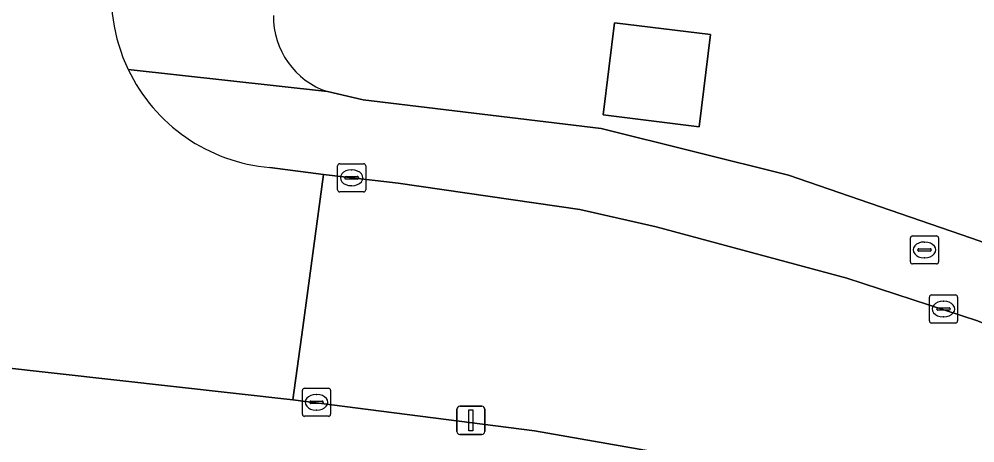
# Model space of a CAD drawing. Extents: x 161928 to 163071, y 386474 to 387428.
# Drawn here: x 162671.02 to 162705.03, y 386923.84 to 386938.92 of the extents above; entities that cross this region are included whole.
import ezdxf

# ---------------------------------------------------------------- set-up
doc = ezdxf.new("R2010")
doc.units = 0
for name, color, linetype in [('IMGEO_Brandkraan', 7, 'Continuous'), ('IMGEO_Erf', 7, 'Continuous'), ('IMGEO_Kolk', 7, 'Continuous'), ('IMGEO_Lichtmast', 7, 'Continuous'), ('IMGEO_Pand', 7, 'Continuous'), ('IMGEO_Rijbaan_lokaal_gesloten', 7, 'Continuous'), ('IMGEO_Rijbaan_lokaal_open', 7, 'Continuous'), ('IMGEO_Voetpad_open', 7, 'Continuous')]:
    doc.layers.add(name, color=color, linetype=linetype)

msp = doc.modelspace()

# ---------------------------------------------------------------- linework, layer by layer
at = {"layer": 'IMGEO_Brandkraan'}
for p, q in [((162702.734, 386930.285), (162702.734, 386931.137)), ((162702.809, 386931.211), (162703.661, 386931.211)), ((162703.735, 386931.137), (162703.735, 386930.285)), ((162702.993, 386930.705), (162702.993, 386930.717)), ((162703.036, 386930.754), (162703.434, 386930.754)), ((162703.222, 386930.991), (162703.247, 386930.991)), ((162703.477, 386930.717), (162703.477, 386930.705)), ((162703.431, 386930.668), (162703.033, 386930.668)), ((162703.245, 386930.431), (162703.22, 386930.431)), ((162703.661, 386930.211), (162702.809, 386930.211))]:
    msp.add_line(p, q, dxfattribs=at)
for points in [[(162702.734, 386930.285), (162702.734, 386931.137)], [(162702.809, 386931.211), (162703.661, 386931.211)], [(162703.735, 386931.137), (162703.735, 386930.285)], [(162703.661, 386930.211), (162702.809, 386930.211)]]:
    msp.add_lwpolyline(points, dxfattribs=at)
for centre, radius, start, end in [((162702.811, 386931.135), 0.0765, 91.552, 178.448), ((162702.811, 386931.135), 0.0765, 91.552, 178.448), ((162703.659, 386931.135), 0.0765, 1.552, 88.448), ((162703.659, 386931.135), 0.0765, 1.552, 88.448), ((162703.033, 386930.714), 0.0403, 85.8775, 175.7526), ((162703.438, 386930.716), 0.0386, 1.7309, 96.639), ((162703.03, 386930.704), 0.0366, 178.938, 274.7102), ((162703.434, 386930.711), 0.043, 264.8664, 352.4533), ((162702.811, 386930.287), 0.0765, 181.552, 268.448), ((162702.811, 386930.287), 0.0765, 181.552, 268.448), ((162703.659, 386930.287), 0.0765, 271.552, 358.448), ((162703.659, 386930.287), 0.0765, 271.552, 358.448)]:
    msp.add_arc(centre, radius, start, end, dxfattribs=at)
for centre, major_axis, ratio, start_param, end_param in [((162703.221, 386930.711), (-0.387, 0.002), 0.722429, 4.712389, 7.853982), ((162703.246, 386930.711), (-0.39, 0.002), 0.717154, 1.570796, 4.712389)]:
    msp.add_ellipse(centre, major_axis=major_axis, ratio=ratio, start_param=start_param, end_param=end_param, dxfattribs=at)
at = {"layer": 'IMGEO_Erf'}
msp.add_lwpolyline([(162695.615, 386938.376), (162695.213, 386935.097), (162691.8, 386935.516), (162692.202, 386938.794)], close=True, dxfattribs=at)
msp.add_lwpolyline([(162681.995, 386936.343), (162683.254, 386936.052), (162691.725, 386935.031), (162698.4, 386933.375), (162704.901, 386931.13), (162707.501, 386930.212), (162720.167, 386924.96), (162721.08, 386924.534)], dxfattribs=at)
msp.add_arc((162682.881, 386939.018), 2.818, 179.2547, 251.6766, dxfattribs=at)
at = {"layer": 'IMGEO_Kolk'}
for p, q in [((162682.424, 386933.777), (162683.276, 386933.777)), ((162682.349, 386932.851), (162682.349, 386933.703)), ((162682.837, 386933.557), (162682.862, 386933.557)), ((162683.35, 386933.703), (162683.35, 386932.851)), ((162682.608, 386933.271), (162682.608, 386933.283)), ((162683.046, 386933.234), (162682.648, 386933.234)), ((162682.651, 386933.32), (162683.049, 386933.32)), ((162683.092, 386933.283), (162683.092, 386933.271)), ((162683.276, 386932.777), (162682.424, 386932.777)), ((162682.86, 386932.997), (162682.835, 386932.997)), ((162703.409, 386928.183), (162703.409, 386929.035)), ((162703.484, 386929.109), (162704.336, 386929.109)), ((162704.41, 386929.035), (162704.41, 386928.183)), ((162703.897, 386928.889), (162703.922, 386928.889)), ((162703.668, 386928.603), (162703.668, 386928.615)), ((162704.106, 386928.566), (162703.708, 386928.566)), ((162703.711, 386928.652), (162704.109, 386928.652)), ((162704.152, 386928.615), (162704.152, 386928.603)), ((162704.336, 386928.109), (162703.484, 386928.109)), ((162703.92, 386928.329), (162703.895, 386928.329)), ((162681.099, 386924.863), (162681.099, 386925.715)), ((162681.174, 386925.789), (162682.026, 386925.789)), ((162682.1, 386925.715), (162682.1, 386924.863)), ((162681.358, 386925.283), (162681.358, 386925.295)), ((162681.401, 386925.332), (162681.799, 386925.332)), ((162681.587, 386925.569), (162681.612, 386925.569)), ((162681.842, 386925.295), (162681.842, 386925.283)), ((162681.796, 386925.246), (162681.398, 386925.246)), ((162681.61, 386925.009), (162681.585, 386925.009)), ((162682.026, 386924.789), (162681.174, 386924.789))]:
    msp.add_line(p, q, dxfattribs=at)
for points in [[(162682.424, 386933.777), (162683.276, 386933.777)], [(162682.349, 386932.851), (162682.349, 386933.703)], [(162683.35, 386933.703), (162683.35, 386932.851)], [(162683.276, 386932.777), (162682.424, 386932.777)], [(162703.409, 386928.183), (162703.409, 386929.035)], [(162703.484, 386929.109), (162704.336, 386929.109)], [(162704.41, 386929.035), (162704.41, 386928.183)], [(162704.336, 386928.109), (162703.484, 386928.109)], [(162681.099, 386924.863), (162681.099, 386925.715)], [(162681.174, 386925.789), (162682.026, 386925.789)], [(162682.1, 386925.715), (162682.1, 386924.863)], [(162682.026, 386924.789), (162681.174, 386924.789)]]:
    msp.add_lwpolyline(points, dxfattribs=at)
for centre, radius, start, end in [((162682.426, 386933.701), 0.0765, 91.552, 178.448), ((162682.426, 386933.701), 0.0765, 91.552, 178.448), ((162683.274, 386933.701), 0.0765, 1.552, 88.448), ((162683.274, 386933.701), 0.0765, 1.552, 88.448), ((162682.648, 386933.28), 0.0403, 85.8775, 175.7526), ((162682.645, 386933.27), 0.0366, 178.938, 274.7102), ((162683.049, 386933.277), 0.043, 264.8664, 352.4533), ((162683.053, 386933.282), 0.0386, 1.7309, 96.639), ((162682.426, 386932.853), 0.0765, 181.552, 268.448), ((162682.426, 386932.853), 0.0765, 181.552, 268.448), ((162683.274, 386932.853), 0.0765, 271.552, 358.448), ((162683.274, 386932.853), 0.0765, 271.552, 358.448), ((162703.486, 386929.033), 0.0765, 91.552, 178.448), ((162703.486, 386929.033), 0.0765, 91.552, 178.448), ((162704.334, 386929.033), 0.0765, 1.552, 88.448), ((162704.334, 386929.033), 0.0765, 1.552, 88.448), ((162703.708, 386928.612), 0.0403, 85.8775, 175.7526), ((162703.705, 386928.602), 0.0366, 178.938, 274.7102), ((162704.109, 386928.609), 0.043, 264.8664, 352.4533), ((162704.113, 386928.614), 0.0386, 1.7309, 96.639), ((162703.486, 386928.185), 0.0765, 181.552, 268.448), ((162703.486, 386928.185), 0.0765, 181.552, 268.448), ((162704.334, 386928.185), 0.0765, 271.552, 358.448), ((162704.334, 386928.185), 0.0765, 271.552, 358.448), ((162681.176, 386925.713), 0.0765, 91.552, 178.448), ((162681.176, 386925.713), 0.0765, 91.552, 178.448), ((162682.024, 386925.713), 0.0765, 1.552, 88.448), ((162682.024, 386925.713), 0.0765, 1.552, 88.448), ((162681.398, 386925.292), 0.0403, 85.8775, 175.7526), ((162681.395, 386925.282), 0.0366, 178.938, 274.7102), ((162681.799, 386925.289), 0.043, 264.8664, 352.4533), ((162681.803, 386925.294), 0.0386, 1.7309, 96.639), ((162681.176, 386924.865), 0.0765, 181.552, 268.448), ((162681.176, 386924.865), 0.0765, 181.552, 268.448), ((162682.024, 386924.865), 0.0765, 271.552, 358.448), ((162682.024, 386924.865), 0.0765, 271.552, 358.448)]:
    msp.add_arc(centre, radius, start, end, dxfattribs=at)
for centre, major_axis, ratio, start_param, end_param in [((162682.836, 386933.277), (-0.387, 0.002), 0.722429, 4.712389, 7.853982), ((162682.861, 386933.277), (-0.39, 0.002), 0.717154, 1.570796, 4.712389), ((162703.896, 386928.609), (-0.387, 0.002), 0.722429, 4.712389, 7.853982), ((162703.921, 386928.609), (-0.39, 0.002), 0.717154, 1.570796, 4.712389), ((162681.586, 386925.289), (-0.387, 0.002), 0.722429, 4.712389, 7.853982), ((162681.611, 386925.289), (-0.39, 0.002), 0.717154, 1.570796, 4.712389)]:
    msp.add_ellipse(centre, major_axis=major_axis, ratio=ratio, start_param=start_param, end_param=end_param, dxfattribs=at)
at = {"layer": 'IMGEO_Lichtmast'}
for p, q in [((162686.595, 386924.246), (162686.595, 386925.046)), ((162686.595, 386925.046), (162686.595, 386924.246)), ((162686.695, 386925.146), (162687.485, 386925.146)), ((162687.485, 386925.146), (162686.695, 386925.146)), ((162687.585, 386925.046), (162687.585, 386924.246)), ((162687.585, 386924.246), (162687.585, 386925.046)), ((162687.485, 386924.146), (162686.695, 386924.146)), ((162686.695, 386924.146), (162687.485, 386924.146))]:
    msp.add_line(p, q, dxfattribs=at)
msp.add_lwpolyline([(162687.015, 386925.021), (162687.165, 386925.021), (162687.165, 386924.271), (162687.015, 386924.271), (162687.015, 386925.021)], dxfattribs=at)
for centre, start, end in [((162686.695, 386925.046), 90, 180), ((162686.695, 386925.046), 90, 180), ((162687.485, 386925.046), 0, 90), ((162687.485, 386925.046), 360, 90), ((162686.695, 386924.246), 180, 270), ((162686.695, 386924.246), 180, 270), ((162687.485, 386924.246), 270, 0), ((162687.485, 386924.246), 270, 0)]:
    msp.add_arc(centre, 0.1, start, end, dxfattribs=at)
at = {"layer": 'IMGEO_Pand'}
msp.add_lwpolyline([(162695.615, 386938.376), (162692.202, 386938.794), (162691.8, 386935.516), (162695.213, 386935.097)], close=True, dxfattribs=at)
at = {"layer": 'IMGEO_Rijbaan_lokaal_gesloten'}
msp.add_lwpolyline([(162732.519, 386905.283), (162735.144, 386908.29), (162737.16, 386911.071), (162737.124, 386911.094), (162728.427, 386916.69), (162723.673, 386919.593), (162721.439, 386920.791), (162718.157, 386922.55), (162715.971, 386923.722), (162714.314, 386924.498), (162705.125, 386928.189), (162700.468, 386929.707), (162693.691, 386931.533), (162690.967, 386932.149), (162684.51, 386933.084), (162681.845, 386933.393), (162681.109, 386927.949), (162680.761, 386925.379), (162689.353, 386924.27), (162693.558, 386923.541)], dxfattribs=at)
at = {"layer": 'IMGEO_Rijbaan_lokaal_open'}
msp.add_lwpolyline([(162660.119, 386935.761), (162658.464, 386935.931), (162657.599, 386927.966), (162680.761, 386925.379), (162681.109, 386927.949), (162681.845, 386933.393), (162679.938, 386933.646)], dxfattribs=at)
for centre, radius, start, end in [((162680.454, 386939.786), 6.158, 171.087, 205.4891), ((162680.457, 386939.783), 6.159, 205.4544, 265.1648)]:
    msp.add_arc(centre, radius, start, end, dxfattribs=at)
at = {"layer": 'IMGEO_Voetpad_open'}
for points in [[(162674.896, 386937.136), (162681.995, 386936.343)], [(162738.864, 386913.421), (162738.828, 386913.444), (162728.42, 386920.117), (162721.08, 386924.534), (162720.167, 386924.96), (162707.501, 386930.212), (162704.901, 386931.13), (162698.4, 386933.375), (162691.725, 386935.031), (162683.254, 386936.052), (162681.995, 386936.343), (162674.896, 386937.136)], [(162679.938, 386933.646), (162681.845, 386933.393), (162684.51, 386933.084), (162690.967, 386932.149), (162693.691, 386931.533), (162700.468, 386929.707), (162705.125, 386928.189), (162714.314, 386924.498), (162715.971, 386923.722), (162718.157, 386922.55), (162718.43, 386923.06), (162721.713, 386921.301), (162721.439, 386920.791), (162723.673, 386919.593), (162728.427, 386916.69), (162737.124, 386911.094), (162737.16, 386911.071), (162738.864, 386913.421)], [(162680.761, 386925.379), (162657.599, 386927.966), (162653.465, 386928.428), (162621.938, 386932), (162621.599, 386928.987), (162626.367, 386928.458), (162671.368, 386923.494), (162671.688, 386923.459), (162675.202, 386923.073), (162688.579, 386921.604), (162688.859, 386923.248), (162693.629, 386922.518)], [(162693.558, 386923.541), (162689.353, 386924.27), (162680.761, 386925.379)]]:
    msp.add_lwpolyline(points, dxfattribs=at)
for centre, radius, start, end in [((162680.454, 386939.786), 6.158, 171.087, 205.4891), ((162682.881, 386939.018), 2.818, 179.2547, 251.6766), ((162680.457, 386939.783), 6.159, 205.4544, 265.1648)]:
    msp.add_arc(centre, radius, start, end, dxfattribs=at)

doc.saveas('drawing.dxf')
